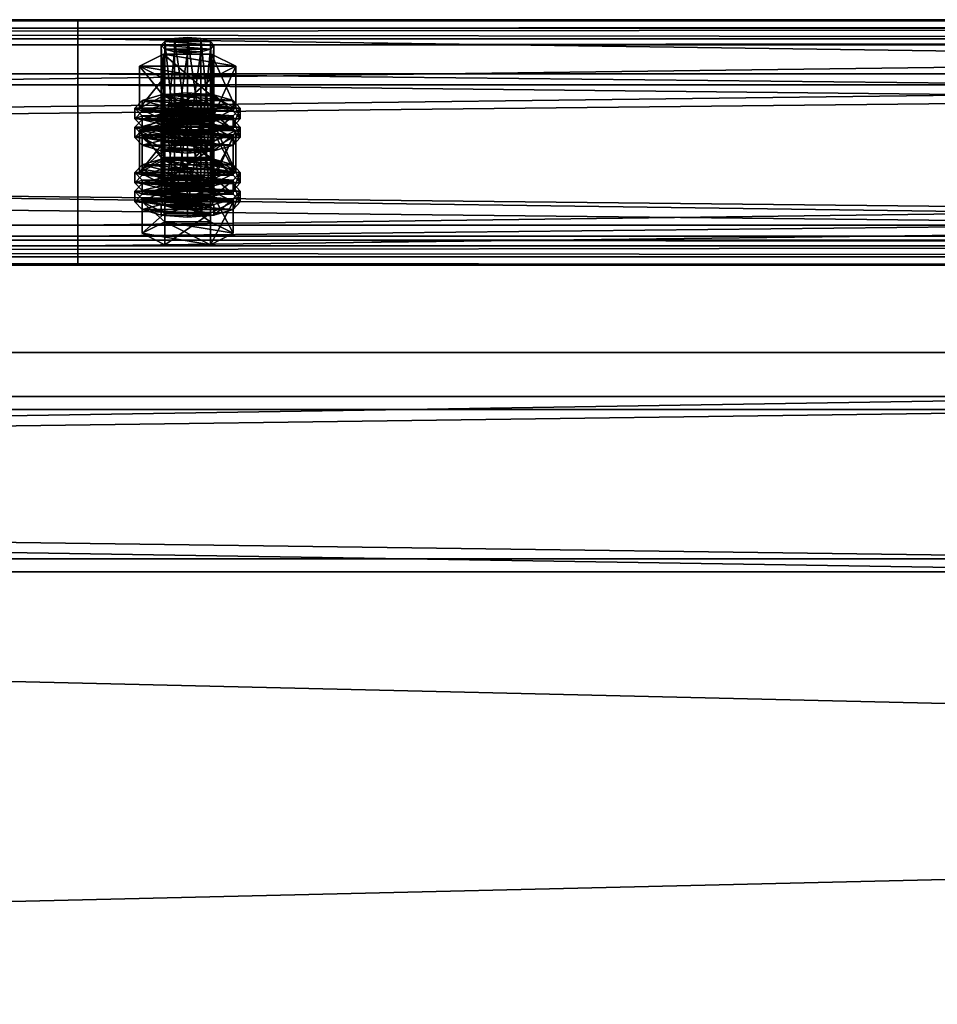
# Model space of a CAD drawing. Header units: millimetres. Extents: x 60485 to 71303, y 100 to 16900.
# Tile 822 of 1056: x 65487 to 65696, y 8451 to 8676. Entities that reach past the tile are written whole.
import ezdxf

# ---------------------------------------------------------------- set-up
doc = ezdxf.new("R2010")
doc.units = ezdxf.units.MM
for name, color, linetype in [('1', 7, 'Continuous'), ('13', 7, 'Continuous'), ('4', 7, 'Continuous'), ('9', 7, 'Continuous')]:
    doc.layers.add(name, color=color, linetype=linetype)

msp = doc.modelspace()

# ---------------------------------------------------------------- meshes
at = {"layer": '1', "color": 7}
mesh = msp.add_polyface(dxfattribs=at)
corners = [(70799.99, 8400, 2950), (70799.99, 8400, 0), (62299.99, 8400, 0), (62299.99, 8400, 2950), (70799.99, 8600, 0), (62299.99, 8600, 0), (70799.99, 8600, 2950), (62299.99, 8600, 2950)]
mesh.append_faces([[corners[k] for k in face] for face in [(0, 2, 3, 3), (1, 5, 2, 2), (4, 7, 5, 5), (6, 3, 7, 7), (1, 6, 4, 4), (3, 5, 7, 7)]], dxfattribs={"vtx0": -1, "color": 7})
mesh.append_faces([[corners[k] for k in face] for face in [(0, 1, 2, 2), (1, 4, 5, 5), (4, 6, 7, 7), (6, 0, 3, 3), (1, 0, 6, 6), (3, 2, 5, 5)]], dxfattribs={"vtx2": -1, "vtx3": -1, "color": 7})
at = {"layer": '13', "color": 7}
mesh = msp.add_polyface(dxfattribs=at)
corners = [(65525, 8668.23, 5605.78), (65522, 8668.46, 5606.55), (65522, 8647.42, 5612.98), (65519.8, 8669.1, 5608.65), (65519.8, 8648.07, 5615.08), (65519, 8669.98, 5611.52), (65519, 8648.94, 5617.95), (65519.8, 8670.86, 5614.39), (65519.8, 8649.82, 5620.82), (65522, 8671.5, 5616.49), (65522, 8650.46, 5622.92), (65525, 8671.74, 5617.25), (65525, 8650.7, 5623.69), (65528, 8668.46, 5606.55), (65530.2, 8669.1, 5608.65), (65531, 8669.98, 5611.52), (65530.2, 8670.86, 5614.39), (65528, 8671.5, 5616.49), (65530.48, 8662.42, 5603.89), (65519.52, 8662.42, 5603.89), (65519.52, 8652.86, 5606.82), (65514.03, 8665.2, 5612.98), (65514.03, 8655.64, 5615.9), (65519.52, 8667.98, 5622.06), (65519.52, 8658.42, 5624.99), (65530.48, 8658.42, 5624.99), (65535.97, 8665.2, 5612.98), (65530.48, 8652.86, 5606.82), (65514.61, 8653.09, 5622.96), (65535.39, 8653.09, 5622.96), (65519, 8654.37, 5627.16), (65531, 8654.37, 5627.16), (65525, 8654.84, 5628.7), (65514.61, 8653.88, 5610.17), (65513, 8655.64, 5615.9), (65513, 8653.25, 5616.64), (65514.61, 8657.39, 5621.64), (65514.61, 8655, 5622.37), (65519, 8658.68, 5625.84), (65519, 8656.29, 5626.57), (65525, 8659.15, 5627.38), (65525, 8656.76, 5628.11), (65535.39, 8653.88, 5610.17), (65537, 8655.64, 5615.9), (65535.39, 8657.39, 5621.64), (65531, 8658.68, 5625.84), (65535.39, 8655, 5622.37), (65537, 8653.25, 5616.64), (65522, 8653.84, 5558.73), (65528, 8653.84, 5558.73), (65519.8, 8654.48, 5560.83), (65530.2, 8654.48, 5560.83), (65519, 8655.36, 5563.7), (65531, 8655.36, 5563.7), (65519.8, 8656.23, 5566.57), (65530.2, 8656.23, 5566.57), (65522, 8656.88, 5568.67)]
mesh.append_faces([[corners[k] for k in face] for face in [(5, 8, 6, 6), (7, 10, 8, 8), (9, 12, 10, 10), (13, 1, 0, 0), (9, 17, 11, 11), (19, 22, 20, 20), (21, 24, 22, 22), (23, 25, 24, 24), (18, 21, 19, 19), (30, 31, 32, 32), (34, 37, 35, 35), (36, 39, 37, 37), (38, 41, 39, 39), (38, 45, 40, 40)]], dxfattribs={"vtx0": -1, "color": 7})
mesh.append_faces([[corners[k] for k in face] for face in [(1, 13, 3, 3), (3, 14, 5, 5), (5, 15, 7, 7), (7, 16, 9, 9), (21, 26, 23, 23), (24, 27, 22, 22), (28, 29, 30, 30), (33, 42, 34, 34), (34, 43, 36, 36), (36, 44, 38, 38), (39, 46, 37, 37), (37, 47, 35, 35), (48, 49, 50, 50), (50, 51, 52, 52), (52, 53, 54, 54), (54, 55, 56, 56)]], dxfattribs={"vtx0": -1, "vtx1": -1, "color": 7})
mesh.append_faces([[corners[k] for k in face] for face in [(0, 1, 2, 2), (1, 3, 4, 4), (3, 5, 6, 6), (5, 7, 8, 8), (7, 9, 10, 10), (9, 11, 12, 12), (18, 19, 20, 20), (19, 21, 22, 22), (21, 23, 24, 24), (33, 34, 35, 35), (34, 36, 37, 37), (36, 38, 39, 39), (38, 40, 41, 41)]], dxfattribs={"vtx2": -1, "vtx3": -1, "color": 7})
mesh = msp.add_polyface(dxfattribs=at)
corners = [(65531, 8669.98, 5611.52), (65530.2, 8669.1, 5608.65), (65530.2, 8648.07, 5615.08), (65531, 8648.94, 5617.95), (65528, 8668.46, 5606.55), (65528, 8647.42, 5612.98), (65525, 8668.23, 5605.78), (65525, 8647.19, 5612.21), (65525, 8671.74, 5617.25), (65528, 8671.5, 5616.49), (65528, 8650.46, 5622.92), (65525, 8650.7, 5623.69), (65530.2, 8670.86, 5614.39), (65530.2, 8649.82, 5620.82), (65519.8, 8669.1, 5608.65), (65519, 8669.98, 5611.52), (65519.8, 8670.86, 5614.39), (65522, 8671.5, 5616.49), (65535.97, 8665.2, 5612.98), (65530.48, 8662.42, 5603.89), (65530.48, 8652.86, 5606.82), (65535.97, 8655.64, 5615.9), (65519.52, 8652.86, 5606.82), (65519.52, 8667.98, 5622.06), (65530.48, 8667.98, 5622.06), (65530.48, 8658.42, 5624.99), (65514.03, 8665.2, 5612.98), (65519.52, 8658.42, 5624.99), (65519, 8654.37, 5627.16), (65535.39, 8653.09, 5622.96), (65531, 8654.37, 5627.16), (65525, 8659.15, 5627.38), (65531, 8658.68, 5625.84), (65531, 8656.29, 5626.57), (65525, 8656.76, 5628.11), (65535.39, 8657.39, 5621.64), (65535.39, 8655, 5622.37), (65537, 8655.64, 5615.9), (65537, 8653.25, 5616.64), (65513, 8655.64, 5615.9), (65535.39, 8653.88, 5610.17), (65514.61, 8657.39, 5621.64), (65519, 8658.68, 5625.84), (65519, 8656.29, 5626.57), (65514.61, 8655, 5622.37), (65528, 8653.84, 5558.73), (65522, 8653.84, 5558.73), (65525, 8653.6, 5557.97), (65519.8, 8654.48, 5560.83), (65530.2, 8654.48, 5560.83), (65519, 8655.36, 5563.7), (65531, 8655.36, 5563.7), (65519.8, 8656.23, 5566.57), (65530.2, 8656.23, 5566.57), (65522, 8656.88, 5568.67), (65528, 8656.88, 5568.67), (65525, 8657.11, 5569.44)]
mesh.append_faces([[corners[k] for k in face] for face in [(0, 2, 3, 3), (8, 10, 11, 11), (9, 13, 10, 10), (12, 3, 13, 13), (18, 20, 21, 21), (19, 22, 20, 20), (24, 21, 25, 25), (23, 18, 24, 24), (21, 27, 25, 25), (31, 33, 34, 34), (32, 36, 33, 33), (35, 38, 36, 36), (33, 43, 34, 34), (45, 46, 47, 47), (54, 55, 56, 56)]], dxfattribs={"vtx0": -1, "color": 7})
mesh.append_faces([[corners[k] for k in face] for face in [(14, 4, 1, 1), (15, 1, 0, 0), (16, 0, 12, 12), (17, 12, 9, 9), (26, 19, 18, 18), (27, 21, 20, 20), (28, 29, 30, 30), (39, 40, 37, 37), (41, 37, 35, 35), (42, 35, 32, 32), (43, 33, 36, 36), (44, 36, 38, 38), (48, 45, 49, 49), (50, 49, 51, 51), (52, 51, 53, 53), (54, 53, 55, 55)]], dxfattribs={"vtx0": -1, "vtx2": -1, "vtx3": -1, "color": 7})
mesh.append_faces([[corners[k] for k in face] for face in [(0, 1, 2, 2), (1, 4, 5, 5), (4, 6, 7, 7), (8, 9, 10, 10), (9, 12, 13, 13), (12, 0, 3, 3), (18, 19, 20, 20), (23, 24, 25, 25), (24, 18, 21, 21), (31, 32, 33, 33), (32, 35, 36, 36), (35, 37, 38, 38)]], dxfattribs={"vtx2": -1, "vtx3": -1, "color": 7})
mesh = msp.add_polyface(dxfattribs=at)
corners = [(65525, 8668.23, 5605.78), (65522, 8647.42, 5612.98), (65525, 8647.19, 5612.21), (65522, 8668.46, 5606.55), (65519.8, 8648.07, 5615.08), (65519.8, 8669.1, 5608.65), (65519, 8648.94, 5617.95), (65525, 8650.7, 5623.69), (65530.2, 8649.82, 5620.82), (65522, 8650.46, 5622.92), (65519.8, 8649.82, 5620.82), (65531, 8648.94, 5617.95), (65530.2, 8648.07, 5615.08), (65528, 8647.42, 5612.98), (65514.61, 8648.94, 5617.95), (65519.8, 8651.58, 5626.56), (65519.8, 8644.4, 5628.75), (65530.2, 8646.31, 5609.35), (65519.8, 8646.31, 5609.35), (65514.03, 8655.64, 5615.9), (65530.48, 8652.86, 5606.82), (65519.52, 8652.86, 5606.82), (65525, 8647.82, 5605.75), (65519, 8648.29, 5607.28), (65519, 8645.9, 5608.01), (65514.61, 8649.58, 5611.48), (65514.61, 8647.19, 5612.21), (65513, 8651.33, 5617.22), (65513, 8648.94, 5617.95), (65514.61, 8653.09, 5622.96), (65514.61, 8650.7, 5623.69), (65519, 8654.37, 5627.16), (65519, 8651.98, 5627.89), (65525, 8654.84, 5628.7), (65525, 8652.45, 5629.43), (65531, 8648.29, 5607.28), (65535.39, 8649.58, 5611.48), (65537, 8651.33, 5617.22), (65535.39, 8650.7, 5623.69), (65537, 8648.94, 5617.95), (65535.39, 8647.19, 5612.21), (65525, 8652.13, 5604.43), (65519, 8652.6, 5605.97), (65519, 8650.21, 5606.7), (65525, 8649.74, 5605.16), (65514.61, 8653.88, 5610.17), (65514.61, 8651.49, 5610.9), (65513, 8653.25, 5616.64), (65531, 8652.6, 5605.97), (65535.39, 8651.49, 5610.9), (65531, 8650.21, 5606.7), (65522, 8656.88, 5568.67), (65525, 8657.11, 5569.44), (65525, 8636.07, 5575.88), (65514.03, 8650.57, 5565.17), (65519.52, 8653.35, 5574.25), (65519.52, 8643.79, 5577.18), (65530.48, 8647.8, 5556.08), (65519.52, 8647.8, 5556.08), (65535.97, 8650.57, 5565.17)]
mesh.append_faces([[corners[k] for k in face] for face in [(0, 1, 2, 2), (3, 4, 1, 1), (5, 6, 4, 4), (1, 13, 2, 2), (17, 14, 18, 18), (19, 20, 21, 21), (23, 26, 24, 24), (25, 28, 26, 26), (27, 30, 28, 28), (29, 32, 30, 30), (31, 34, 32, 32), (35, 23, 22, 22), (41, 43, 44, 44), (42, 46, 43, 43), (45, 47, 46, 46), (57, 54, 58, 58)]], dxfattribs={"vtx0": -1, "color": 7})
mesh.append_faces([[corners[k] for k in face] for face in [(7, 8, 9, 9), (9, 8, 10, 10), (10, 11, 6, 6), (6, 12, 4, 4), (4, 13, 1, 1), (14, 17, 15, 15), (23, 35, 25, 25), (25, 36, 27, 27), (27, 37, 29, 29), (32, 38, 30, 30), (30, 39, 28, 28), (28, 40, 26, 26), (42, 48, 45, 45), (47, 49, 46, 46), (46, 50, 43, 43), (54, 59, 55, 55)]], dxfattribs={"vtx0": -1, "vtx1": -1, "color": 7})
mesh.append_faces([[corners[k] for k in face] for face in [(14, 15, 16, 16), (22, 23, 24, 24), (23, 25, 26, 26), (25, 27, 28, 28), (27, 29, 30, 30), (29, 31, 32, 32), (31, 33, 34, 34), (41, 42, 43, 43), (42, 45, 46, 46), (51, 52, 53, 53), (54, 55, 56, 56)]], dxfattribs={"vtx2": -1, "vtx3": -1, "color": 7})
mesh = msp.add_polyface(dxfattribs=at)
corners = [(65530.2, 8669.1, 5608.65), (65528, 8647.42, 5612.98), (65530.2, 8648.07, 5615.08), (65528, 8668.46, 5606.55), (65525, 8647.19, 5612.21), (65530.2, 8649.82, 5620.82), (65525, 8650.7, 5623.69), (65528, 8650.46, 5622.92), (65519.8, 8649.82, 5620.82), (65531, 8648.94, 5617.95), (65519, 8648.94, 5617.95), (65519.8, 8648.07, 5615.08), (65519.8, 8651.58, 5626.56), (65530.2, 8651.58, 5626.56), (65530.2, 8644.4, 5628.75), (65530.2, 8646.31, 5609.35), (65535.39, 8648.94, 5617.95), (65537, 8651.33, 5617.22), (65535.39, 8649.58, 5611.48), (65535.39, 8647.19, 5612.21), (65537, 8648.94, 5617.95), (65531, 8648.29, 5607.28), (65531, 8645.9, 5608.01), (65525, 8647.82, 5605.75), (65525, 8645.43, 5606.48), (65525, 8654.84, 5628.7), (65531, 8654.37, 5627.16), (65531, 8651.98, 5627.89), (65525, 8652.45, 5629.43), (65535.39, 8653.09, 5622.96), (65535.39, 8650.7, 5623.69), (65514.61, 8649.58, 5611.48), (65513, 8651.33, 5617.22), (65514.61, 8653.09, 5622.96), (65519, 8651.98, 5627.89), (65514.61, 8650.7, 5623.69), (65513, 8648.94, 5617.95), (65514.61, 8647.19, 5612.21), (65537, 8655.64, 5615.9), (65535.39, 8653.88, 5610.17), (65535.39, 8651.49, 5610.9), (65537, 8653.25, 5616.64), (65531, 8652.6, 5605.97), (65531, 8650.21, 5606.7), (65525, 8652.13, 5604.43), (65525, 8649.74, 5605.16), (65519, 8652.6, 5605.97), (65514.61, 8653.88, 5610.17), (65513, 8653.25, 5616.64), (65514.61, 8651.49, 5610.9), (65519, 8650.21, 5606.7), (65519.52, 8653.35, 5574.25), (65530.48, 8653.35, 5574.25), (65530.48, 8643.79, 5577.18), (65535.97, 8650.57, 5565.17), (65535.97, 8641.01, 5568.09), (65514.03, 8650.57, 5565.17), (65530.48, 8647.8, 5556.08)]
mesh.append_faces([[corners[k] for k in face] for face in [(0, 1, 2, 2), (3, 4, 1, 1), (5, 6, 7, 7), (12, 16, 13, 13), (17, 19, 20, 20), (18, 22, 19, 19), (25, 27, 28, 28), (26, 30, 27, 27), (29, 20, 30, 30), (27, 34, 28, 28), (38, 40, 41, 41), (39, 43, 40, 40), (42, 45, 43, 43), (42, 46, 44, 44), (50, 43, 45, 45), (51, 54, 52, 52)]], dxfattribs={"vtx0": -1, "color": 7})
mesh.append_faces([[corners[k] for k in face] for face in [(8, 5, 9, 9), (10, 9, 2, 2), (11, 2, 1, 1), (12, 15, 16, 16), (31, 21, 18, 18), (32, 18, 17, 17), (33, 17, 29, 29), (34, 27, 30, 30), (35, 30, 20, 20), (36, 20, 19, 19), (37, 19, 22, 22), (47, 42, 39, 39), (48, 41, 40, 40), (49, 40, 43, 43), (56, 57, 54, 54)]], dxfattribs={"vtx0": -1, "vtx2": -1, "vtx3": -1, "color": 7})
mesh.append_faces([[corners[k] for k in face] for face in [(12, 13, 14, 14), (17, 18, 19, 19), (18, 21, 22, 22), (21, 23, 24, 24), (25, 26, 27, 27), (26, 29, 30, 30), (29, 17, 20, 20), (38, 39, 40, 40), (39, 42, 43, 43), (42, 44, 45, 45), (51, 52, 53, 53), (52, 54, 55, 55)]], dxfattribs={"vtx2": -1, "vtx3": -1, "color": 7})
mesh = msp.add_polyface(dxfattribs=at)
corners = [(65535.39, 8648.94, 5617.95), (65530.2, 8646.31, 5609.35), (65530.2, 8639.14, 5611.54), (65535.39, 8641.77, 5620.15), (65519.8, 8639.14, 5611.54), (65530.2, 8651.58, 5626.56), (65530.2, 8644.4, 5628.75), (65519.8, 8644.4, 5628.75), (65531, 8648.29, 5607.28), (65525, 8645.43, 5606.48), (65531, 8645.9, 5608.01), (65531, 8655.36, 5563.7), (65530.2, 8654.48, 5560.83), (65530.2, 8633.44, 5567.27), (65531, 8634.32, 5570.14), (65528, 8653.84, 5558.73), (65528, 8632.8, 5565.17), (65525, 8653.6, 5557.97), (65525, 8632.56, 5564.4), (65525, 8657.11, 5569.44), (65528, 8656.88, 5568.67), (65528, 8635.84, 5575.11), (65525, 8636.07, 5575.88), (65530.2, 8656.23, 5566.57), (65530.2, 8635.2, 5573.01), (65535.97, 8650.57, 5565.17), (65530.48, 8647.8, 5556.08), (65530.48, 8638.23, 5559.01), (65535.97, 8641.01, 5568.09), (65519.52, 8638.23, 5559.01), (65530.48, 8653.35, 5574.25), (65530.48, 8643.79, 5577.18), (65519.52, 8643.79, 5577.18), (65525, 8640.22, 5580.88), (65531, 8639.75, 5579.34), (65531, 8637.36, 5580.08), (65519, 8639.75, 5579.34), (65535.39, 8638.46, 5575.14), (65537, 8641.01, 5568.09), (65535.39, 8639.26, 5562.35), (65535.39, 8636.87, 5563.08), (65537, 8638.62, 5568.82), (65525, 8644.52, 5579.57), (65531, 8644.05, 5578.03), (65531, 8641.66, 5578.76), (65525, 8642.13, 5580.3), (65535.39, 8642.77, 5573.83), (65535.39, 8640.38, 5574.56), (65514.61, 8639.26, 5562.35), (65531, 8637.97, 5558.15), (65513, 8641.01, 5568.09), (65514.61, 8642.77, 5573.83), (65519, 8644.05, 5578.03), (65519, 8641.66, 5578.76), (65514.61, 8640.38, 5574.56)]
mesh.append_faces([[corners[k] for k in face] for face in [(0, 2, 3, 3), (1, 4, 2, 2), (5, 3, 6, 6), (3, 7, 6, 6), (8, 9, 10, 10), (11, 13, 14, 14), (12, 16, 13, 13), (19, 21, 22, 22), (20, 24, 21, 21), (23, 14, 24, 24), (25, 27, 28, 28), (26, 29, 27, 27), (30, 28, 31, 31), (28, 32, 31, 31), (38, 40, 41, 41), (42, 44, 45, 45), (43, 47, 44, 44), (46, 41, 47, 47), (52, 43, 42, 42), (44, 53, 45, 45)]], dxfattribs={"vtx0": -1, "color": 7})
mesh.append_faces([[corners[k] for k in face] for face in [(7, 3, 2, 2), (32, 28, 27, 27), (36, 37, 34, 34), (48, 49, 39, 39), (50, 39, 38, 38), (51, 38, 46, 46), (52, 46, 43, 43), (53, 44, 47, 47), (54, 47, 41, 41)]], dxfattribs={"vtx0": -1, "vtx2": -1, "vtx3": -1, "color": 7})
mesh.append_faces([[corners[k] for k in face] for face in [(0, 1, 2, 2), (5, 0, 3, 3), (11, 12, 13, 13), (12, 15, 16, 16), (15, 17, 18, 18), (19, 20, 21, 21), (20, 23, 24, 24), (23, 11, 14, 14), (25, 26, 27, 27), (33, 34, 35, 35), (38, 39, 40, 40), (42, 43, 44, 44), (43, 46, 47, 47), (46, 38, 41, 41)]], dxfattribs={"vtx2": -1, "vtx3": -1, "color": 7})
mesh = msp.add_polyface(dxfattribs=at)
corners = [(65530.2, 8646.31, 5609.35), (65519.8, 8646.31, 5609.35), (65519.8, 8639.14, 5611.54), (65514.61, 8648.94, 5617.95), (65514.61, 8641.77, 5620.15), (65519.8, 8644.4, 5628.75), (65519.8, 8651.58, 5626.56), (65530.2, 8644.4, 5628.75), (65530.2, 8639.14, 5611.54), (65525, 8647.82, 5605.75), (65519, 8645.9, 5608.01), (65525, 8645.43, 5606.48), (65514.61, 8647.19, 5612.21), (65531, 8645.9, 5608.01), (65525, 8653.6, 5557.97), (65522, 8653.84, 5558.73), (65522, 8632.8, 5565.17), (65519.8, 8654.48, 5560.83), (65519.8, 8633.44, 5567.27), (65519, 8655.36, 5563.7), (65519, 8634.32, 5570.14), (65519.8, 8656.23, 5566.57), (65519.8, 8635.2, 5573.01), (65522, 8656.88, 5568.67), (65522, 8635.84, 5575.11), (65525, 8636.07, 5575.88), (65530.48, 8647.8, 5556.08), (65519.52, 8647.8, 5556.08), (65519.52, 8638.23, 5559.01), (65514.03, 8650.57, 5565.17), (65514.03, 8641.01, 5568.09), (65519.52, 8643.79, 5577.18), (65519.52, 8653.35, 5574.25), (65530.48, 8643.79, 5577.18), (65530.48, 8638.23, 5559.01), (65514.61, 8638.46, 5575.14), (65519, 8639.75, 5579.34), (65519, 8637.36, 5580.08), (65525, 8640.22, 5580.88), (65525, 8637.83, 5581.61), (65535.39, 8638.46, 5575.14), (65531, 8639.75, 5579.34), (65514.61, 8639.26, 5562.35), (65513, 8641.01, 5568.09), (65513, 8638.62, 5568.82), (65514.61, 8642.77, 5573.83), (65514.61, 8640.38, 5574.56), (65519, 8644.05, 5578.03), (65519, 8641.66, 5578.76), (65525, 8644.52, 5579.57), (65525, 8642.13, 5580.3), (65519, 8637.97, 5558.15), (65531, 8637.97, 5558.15), (65535.39, 8639.26, 5562.35), (65537, 8641.01, 5568.09), (65535.39, 8642.77, 5573.83), (65535.39, 8640.38, 5574.56), (65537, 8638.62, 5568.82)]
mesh.append_faces([[corners[k] for k in face] for face in [(1, 4, 2, 2), (3, 5, 4, 4), (6, 7, 5, 5), (4, 8, 2, 2), (9, 10, 11, 11), (10, 13, 11, 11), (17, 20, 18, 18), (19, 22, 20, 20), (21, 24, 22, 22), (23, 25, 24, 24), (27, 30, 28, 28), (29, 31, 30, 30), (32, 33, 31, 31), (30, 34, 28, 28), (36, 41, 38, 38), (43, 46, 44, 44), (45, 48, 46, 46), (47, 50, 48, 48)]], dxfattribs={"vtx0": -1, "color": 7})
mesh.append_faces([[corners[k] for k in face] for face in [(5, 8, 4, 4), (12, 13, 10, 10), (31, 34, 30, 30), (35, 40, 36, 36), (51, 52, 42, 42), (42, 53, 43, 43), (43, 54, 45, 45), (45, 55, 47, 47), (48, 56, 46, 46), (46, 57, 44, 44)]], dxfattribs={"vtx0": -1, "vtx1": -1, "color": 7})
mesh.append_faces([[corners[k] for k in face] for face in [(0, 1, 2, 2), (1, 3, 4, 4), (14, 15, 16, 16), (15, 17, 18, 18), (17, 19, 20, 20), (19, 21, 22, 22), (21, 23, 24, 24), (26, 27, 28, 28), (27, 29, 30, 30), (35, 36, 37, 37), (36, 38, 39, 39), (42, 43, 44, 44), (43, 45, 46, 46), (45, 47, 48, 48), (47, 49, 50, 50)]], dxfattribs={"vtx2": -1, "vtx3": -1, "color": 7})
mesh = msp.add_polyface(dxfattribs=at)
corners = [(65525, 8653.6, 5557.97), (65522, 8632.8, 5565.17), (65525, 8632.56, 5564.4), (65522, 8653.84, 5558.73), (65519.8, 8633.44, 5567.27), (65528, 8635.84, 5575.11), (65522, 8635.84, 5575.11), (65525, 8636.07, 5575.88), (65531, 8634.32, 5570.14), (65519.8, 8635.2, 5573.01), (65519, 8634.32, 5570.14), (65530.2, 8633.44, 5567.27), (65528, 8632.8, 5565.17), (65530.2, 8631.69, 5561.53), (65519.8, 8631.69, 5561.53), (65519.8, 8624.51, 5563.73), (65514.61, 8634.32, 5570.14), (65514.61, 8627.15, 5572.33), (65519.8, 8636.95, 5578.74), (65519.8, 8629.78, 5580.94), (65530.2, 8629.78, 5580.94), (65535.39, 8634.32, 5570.14), (65530.2, 8624.51, 5563.73), (65525, 8633.2, 5557.93), (65519, 8633.67, 5559.47), (65519, 8631.28, 5560.2), (65525, 8630.81, 5558.66), (65514.61, 8634.95, 5563.67), (65514.61, 8632.56, 5564.4), (65513, 8636.71, 5569.41), (65513, 8634.32, 5570.14), (65514.61, 8638.46, 5575.14), (65514.61, 8636.07, 5575.88), (65519, 8637.36, 5580.08), (65519, 8639.75, 5579.34), (65525, 8637.83, 5581.61), (65531, 8633.67, 5559.47), (65535.39, 8634.95, 5563.67), (65537, 8636.71, 5569.41), (65535.39, 8636.07, 5575.88), (65537, 8634.32, 5570.14), (65535.39, 8632.56, 5564.4), (65531, 8631.28, 5560.2), (65525, 8637.5, 5556.62), (65519, 8637.97, 5558.15), (65519, 8635.58, 5558.88), (65525, 8635.11, 5557.35), (65514.61, 8639.26, 5562.35), (65514.61, 8636.87, 5563.08), (65513, 8638.62, 5568.82), (65535.39, 8636.87, 5563.08), (65531, 8635.58, 5558.88)]
mesh.append_faces([[corners[k] for k in face] for face in [(0, 1, 2, 2), (3, 4, 1, 1), (5, 6, 7, 7), (1, 12, 2, 2), (14, 17, 15, 15), (16, 19, 17, 17), (18, 20, 19, 19), (13, 16, 14, 14), (17, 22, 15, 15), (23, 25, 26, 26), (24, 28, 25, 25), (27, 30, 28, 28), (29, 32, 30, 30), (31, 33, 32, 32), (34, 35, 33, 33), (36, 24, 23, 23), (43, 45, 46, 46), (44, 48, 45, 45), (47, 49, 48, 48)]], dxfattribs={"vtx0": -1, "color": 7})
mesh.append_faces([[corners[k] for k in face] for face in [(6, 8, 9, 9), (9, 8, 10, 10), (10, 11, 4, 4), (4, 12, 1, 1), (16, 21, 18, 18), (19, 22, 17, 17), (24, 36, 27, 27), (27, 37, 29, 29), (29, 38, 31, 31), (33, 39, 32, 32), (32, 40, 30, 30), (30, 41, 28, 28), (28, 42, 25, 25), (49, 50, 48, 48), (48, 51, 45, 45)]], dxfattribs={"vtx0": -1, "vtx1": -1, "color": 7})
mesh.append_faces([[corners[k] for k in face] for face in [(13, 14, 15, 15), (14, 16, 17, 17), (16, 18, 19, 19), (23, 24, 25, 25), (24, 27, 28, 28), (27, 29, 30, 30), (29, 31, 32, 32), (43, 44, 45, 45), (44, 47, 48, 48)]], dxfattribs={"vtx2": -1, "vtx3": -1, "color": 7})
mesh = msp.add_polyface(dxfattribs=at)
corners = [(65528, 8653.84, 5558.73), (65525, 8632.56, 5564.4), (65528, 8632.8, 5565.17), (65522, 8635.84, 5575.11), (65528, 8635.84, 5575.11), (65530.2, 8635.2, 5573.01), (65531, 8634.32, 5570.14), (65519, 8634.32, 5570.14), (65530.2, 8633.44, 5567.27), (65519.8, 8633.44, 5567.27), (65535.39, 8634.32, 5570.14), (65530.2, 8631.69, 5561.53), (65530.2, 8624.51, 5563.73), (65535.39, 8627.15, 5572.33), (65519.8, 8624.51, 5563.73), (65519.8, 8636.95, 5578.74), (65530.2, 8636.95, 5578.74), (65530.2, 8629.78, 5580.94), (65514.61, 8634.32, 5570.14), (65519.8, 8629.78, 5580.94), (65537, 8636.71, 5569.41), (65535.39, 8634.95, 5563.67), (65535.39, 8632.56, 5564.4), (65537, 8634.32, 5570.14), (65531, 8633.67, 5559.47), (65531, 8631.28, 5560.2), (65525, 8633.2, 5557.93), (65525, 8630.81, 5558.66), (65525, 8640.22, 5580.88), (65531, 8637.36, 5580.08), (65525, 8637.83, 5581.61), (65531, 8639.75, 5579.34), (65535.39, 8638.46, 5575.14), (65535.39, 8636.07, 5575.88), (65514.61, 8634.95, 5563.67), (65513, 8636.71, 5569.41), (65514.61, 8638.46, 5575.14), (65519, 8637.36, 5580.08), (65514.61, 8636.07, 5575.88), (65513, 8634.32, 5570.14), (65514.61, 8632.56, 5564.4), (65519, 8631.28, 5560.2), (65535.39, 8639.26, 5562.35), (65531, 8637.97, 5558.15), (65531, 8635.58, 5558.88), (65535.39, 8636.87, 5563.08), (65525, 8637.5, 5556.62), (65525, 8635.11, 5557.35), (65519, 8637.97, 5558.15), (65513, 8638.62, 5568.82), (65537, 8638.62, 5568.82), (65514.61, 8636.87, 5563.08), (65519, 8635.58, 5558.88)]
mesh.append_faces([[corners[k] for k in face] for face in [(0, 1, 2, 2), (10, 12, 13, 13), (11, 14, 12, 12), (16, 13, 17, 17), (15, 10, 16, 16), (13, 19, 17, 17), (20, 22, 23, 23), (21, 25, 22, 22), (24, 27, 25, 25), (28, 29, 30, 30), (31, 33, 29, 29), (32, 23, 33, 33), (29, 37, 30, 30), (41, 25, 27, 27), (42, 44, 45, 45), (43, 47, 44, 44), (43, 48, 46, 46), (52, 44, 47, 47)]], dxfattribs={"vtx0": -1, "color": 7})
mesh.append_faces([[corners[k] for k in face] for face in [(3, 4, 5, 5), (3, 5, 6, 6), (7, 6, 8, 8), (9, 8, 2, 2), (18, 11, 10, 10), (19, 13, 12, 12), (34, 24, 21, 21), (35, 21, 20, 20), (36, 20, 32, 32), (37, 29, 33, 33), (38, 33, 23, 23), (39, 23, 22, 22), (40, 22, 25, 25), (49, 50, 45, 45), (51, 45, 44, 44)]], dxfattribs={"vtx0": -1, "vtx2": -1, "vtx3": -1, "color": 7})
mesh.append_faces([[corners[k] for k in face] for face in [(10, 11, 12, 12), (15, 16, 17, 17), (16, 10, 13, 13), (20, 21, 22, 22), (21, 24, 25, 25), (24, 26, 27, 27), (31, 32, 33, 33), (32, 20, 23, 23), (42, 43, 44, 44), (43, 46, 47, 47)]], dxfattribs={"vtx2": -1, "vtx3": -1, "color": 7})
at = {"layer": '4', "color": 171}
mesh = msp.add_polyface(dxfattribs=at)
corners = [(65762, 8587, 3087.23), (65762, 8553, 3087.23), (63238, 8553, 3087.23), (63238, 8587, 3087.23), (65762, 8553, 3141.23), (63238, 8553, 3141.23), (65762, 8587, 3141.23), (63238, 8587, 3141.23), (65762, 8590, 3084.23), (65762, 8590, 3144.23), (63238, 8590, 3144.23), (63238, 8590, 3084.23), (65762, 8550, 3144.23), (63238, 8550, 3144.23), (65762, 8550, 3084.23), (63238, 8550, 3084.23)]
mesh.append_faces([[corners[k] for k in face] for face in [(0, 2, 3, 3), (1, 5, 2, 2), (4, 7, 5, 5), (6, 3, 7, 7), (8, 10, 11, 11), (9, 13, 10, 10), (12, 15, 13, 13), (14, 11, 15, 15)]], dxfattribs={"vtx0": -1, "color": 171})
mesh.append_faces([[corners[k] for k in face] for face in [(9, 6, 12, 12), (6, 8, 0, 0), (0, 8, 1, 1), (12, 4, 14, 14), (4, 12, 6, 6), (14, 1, 8, 8), (11, 3, 15, 15), (3, 10, 7, 7), (7, 10, 5, 5), (15, 2, 13, 13), (2, 15, 3, 3), (13, 5, 10, 10)]], dxfattribs={"vtx0": -1, "vtx1": -1, "color": 171})
mesh.append_faces([[corners[k] for k in face] for face in [(6, 9, 8, 8), (14, 4, 1, 1), (3, 11, 10, 10), (13, 2, 5, 5)]], dxfattribs={"vtx0": -1, "vtx2": -1, "vtx3": -1, "color": 171})
mesh.append_faces([[corners[k] for k in face] for face in [(0, 1, 2, 2), (1, 4, 5, 5), (4, 6, 7, 7), (6, 0, 3, 3), (8, 9, 10, 10), (9, 12, 13, 13), (12, 14, 15, 15), (14, 8, 11, 11)]], dxfattribs={"vtx2": -1, "vtx3": -1, "color": 171})
mesh = msp.add_polyface(dxfattribs=at)
corners = [(65762, 8587, 5367.23), (65762, 8553, 5367.23), (63238, 8553, 5367.23), (63238, 8587, 5367.23), (65762, 8553, 5421.23), (63238, 8553, 5421.23), (65762, 8587, 5421.23), (63238, 8587, 5421.23), (65762, 8590, 5364.23), (65762, 8590, 5424.23), (63238, 8590, 5424.23), (63238, 8590, 5364.23), (65762, 8550, 5424.23), (63238, 8550, 5424.23), (65762, 8550, 5364.23), (63238, 8550, 5364.23)]
mesh.append_faces([[corners[k] for k in face] for face in [(0, 2, 3, 3), (1, 5, 2, 2), (4, 7, 5, 5), (6, 3, 7, 7), (8, 10, 11, 11), (9, 13, 10, 10), (12, 15, 13, 13), (14, 11, 15, 15)]], dxfattribs={"vtx0": -1, "color": 171})
mesh.append_faces([[corners[k] for k in face] for face in [(9, 6, 12, 12), (6, 8, 0, 0), (0, 8, 1, 1), (12, 4, 14, 14), (4, 12, 6, 6), (14, 1, 8, 8), (11, 3, 15, 15), (3, 10, 7, 7), (7, 10, 5, 5), (15, 2, 13, 13), (2, 15, 3, 3), (13, 5, 10, 10)]], dxfattribs={"vtx0": -1, "vtx1": -1, "color": 171})
mesh.append_faces([[corners[k] for k in face] for face in [(6, 9, 8, 8), (14, 4, 1, 1), (3, 11, 10, 10), (13, 2, 5, 5)]], dxfattribs={"vtx0": -1, "vtx2": -1, "vtx3": -1, "color": 171})
mesh.append_faces([[corners[k] for k in face] for face in [(0, 1, 2, 2), (1, 4, 5, 5), (4, 6, 7, 7), (6, 0, 3, 3), (8, 9, 10, 10), (9, 12, 13, 13), (12, 14, 15, 15), (14, 8, 11, 11)]], dxfattribs={"vtx2": -1, "vtx3": -1, "color": 171})
mesh = msp.add_polyface(dxfattribs=at)
corners = [(65762, 8587, 4187.23), (65762, 8553, 4187.23), (63238, 8553, 4187.23), (63238, 8587, 4187.23), (65762, 8553, 4241.23), (63238, 8553, 4241.23), (65762, 8587, 4241.23), (63238, 8587, 4241.23), (65762, 8590, 4184.23), (65762, 8590, 4244.23), (63238, 8590, 4244.23), (63238, 8590, 4184.23), (65762, 8550, 4244.23), (63238, 8550, 4244.23), (65762, 8550, 4184.23), (63238, 8550, 4184.23)]
mesh.append_faces([[corners[k] for k in face] for face in [(0, 2, 3, 3), (1, 5, 2, 2), (4, 7, 5, 5), (6, 3, 7, 7), (8, 10, 11, 11), (9, 13, 10, 10), (12, 15, 13, 13), (14, 11, 15, 15)]], dxfattribs={"vtx0": -1, "color": 171})
mesh.append_faces([[corners[k] for k in face] for face in [(9, 6, 12, 12), (6, 8, 0, 0), (0, 8, 1, 1), (12, 4, 14, 14), (4, 12, 6, 6), (14, 1, 8, 8), (11, 3, 15, 15), (3, 10, 7, 7), (7, 10, 5, 5), (15, 2, 13, 13), (2, 15, 3, 3), (13, 5, 10, 10)]], dxfattribs={"vtx0": -1, "vtx1": -1, "color": 171})
mesh.append_faces([[corners[k] for k in face] for face in [(6, 9, 8, 8), (14, 4, 1, 1), (3, 11, 10, 10), (13, 2, 5, 5)]], dxfattribs={"vtx0": -1, "vtx2": -1, "vtx3": -1, "color": 171})
mesh.append_faces([[corners[k] for k in face] for face in [(0, 1, 2, 2), (1, 4, 5, 5), (4, 6, 7, 7), (6, 0, 3, 3), (8, 9, 10, 10), (9, 12, 13, 13), (12, 14, 15, 15), (14, 8, 11, 11)]], dxfattribs={"vtx2": -1, "vtx3": -1, "color": 171})
at = {"layer": '9', "color": 243}
mesh = msp.add_polyface(dxfattribs=at)
corners = [(62900, 8671.42, 5522.19), (62900, 8626.47, 5535.94), (66100, 8626.47, 5535.94), (66100, 8671.42, 5522.19), (62900, 8660.99, 5648.78), (66100, 8660.99, 5648.78), (62900, 8625.61, 5659.6), (66100, 8625.61, 5659.6), (62900, 8621.8, 5647.17), (66100, 8621.8, 5647.17), (62900, 8619.89, 5647.75), (66100, 8619.89, 5647.75), (62900, 8624.28, 5662.1), (66100, 8624.28, 5662.1), (62900, 8663.48, 5650.1), (66100, 8663.48, 5650.1), (62900, 8628.97, 5537.27), (66100, 8628.97, 5537.27), (62900, 8670.09, 5524.69), (66100, 8670.09, 5524.69), (62900, 8673.89, 5537.12), (66100, 8673.89, 5537.12), (62900, 8675.8, 5536.53), (66100, 8675.8, 5536.53)]
mesh.append_faces([[corners[k] for k in face] for face in [(0, 2, 3, 3), (1, 5, 2, 2), (4, 7, 5, 5), (6, 9, 7, 7), (8, 11, 9, 9), (10, 13, 11, 11), (12, 15, 13, 13), (14, 17, 15, 15), (16, 19, 17, 17), (18, 21, 19, 19), (20, 23, 21, 21), (22, 3, 23, 23), (8, 12, 10, 10), (20, 0, 22, 22), (13, 9, 11, 11)]], dxfattribs={"vtx0": -1, "color": 243})
mesh.append_faces([[corners[k] for k in face] for face in [(12, 6, 14, 14), (14, 1, 16, 16), (16, 0, 18, 18), (18, 0, 20, 20), (3, 19, 23, 23), (19, 2, 17, 17), (17, 2, 15, 15), (15, 5, 13, 13)]], dxfattribs={"vtx0": -1, "vtx1": -1, "color": 243})
mesh.append_faces([[corners[k] for k in face] for face in [(12, 8, 6, 6), (14, 6, 4, 4), (14, 4, 1, 1), (16, 1, 0, 0), (19, 3, 2, 2), (15, 2, 5, 5), (13, 5, 7, 7), (13, 7, 9, 9)]], dxfattribs={"vtx0": -1, "vtx2": -1, "vtx3": -1, "color": 243})
mesh.append_faces([[corners[k] for k in face] for face in [(21, 23, 19, 19)]], dxfattribs={"vtx1": -1, "color": 243})
mesh.append_faces([[corners[k] for k in face] for face in [(0, 1, 2, 2), (1, 4, 5, 5), (4, 6, 7, 7), (6, 8, 9, 9), (8, 10, 11, 11), (10, 12, 13, 13), (12, 14, 15, 15), (14, 16, 17, 17), (16, 18, 19, 19), (18, 20, 21, 21), (20, 22, 23, 23), (22, 0, 3, 3)]], dxfattribs={"vtx2": -1, "vtx3": -1, "color": 243})
mesh = msp.add_polyface(dxfattribs=at)
corners = [(65500, 8671.42, 5522.19), (65500, 8626.47, 5535.94), (68700, 8626.47, 5535.94), (68700, 8671.42, 5522.19), (65500, 8660.99, 5648.78), (68700, 8660.99, 5648.78), (65500, 8625.61, 5659.6), (68700, 8625.61, 5659.6), (65500, 8621.8, 5647.17), (68700, 8621.8, 5647.17), (65500, 8619.89, 5647.75), (68700, 8619.89, 5647.75), (65500, 8624.28, 5662.1), (68700, 8624.28, 5662.1), (65500, 8663.48, 5650.1), (68700, 8663.48, 5650.1), (65500, 8628.97, 5537.27), (68700, 8628.97, 5537.27), (65500, 8670.09, 5524.69), (68700, 8670.09, 5524.69), (65500, 8673.89, 5537.12), (68700, 8673.89, 5537.12), (65500, 8675.8, 5536.53), (68700, 8675.8, 5536.53)]
mesh.append_faces([[corners[k] for k in face] for face in [(0, 2, 3, 3), (1, 5, 2, 2), (4, 7, 5, 5), (6, 9, 7, 7), (8, 11, 9, 9), (10, 13, 11, 11), (12, 15, 13, 13), (14, 17, 15, 15), (16, 19, 17, 17), (18, 21, 19, 19), (20, 23, 21, 21), (22, 3, 23, 23), (8, 12, 10, 10), (20, 0, 22, 22), (11, 7, 9, 9), (3, 21, 23, 23)]], dxfattribs={"vtx0": -1, "color": 243})
mesh.append_faces([[corners[k] for k in face] for face in [(12, 6, 14, 14), (14, 1, 16, 16), (16, 0, 18, 18), (18, 0, 20, 20), (21, 3, 19, 19), (19, 2, 17, 17), (17, 2, 15, 15), (15, 5, 13, 13)]], dxfattribs={"vtx0": -1, "vtx1": -1, "color": 243})
mesh.append_faces([[corners[k] for k in face] for face in [(12, 8, 6, 6), (14, 6, 4, 4), (14, 4, 1, 1), (16, 1, 0, 0), (7, 11, 13, 13), (19, 3, 2, 2), (15, 2, 5, 5), (13, 5, 7, 7)]], dxfattribs={"vtx0": -1, "vtx2": -1, "vtx3": -1, "color": 243})
mesh.append_faces([[corners[k] for k in face] for face in [(0, 1, 2, 2), (1, 4, 5, 5), (4, 6, 7, 7), (6, 8, 9, 9), (8, 10, 11, 11), (10, 12, 13, 13), (12, 14, 15, 15), (14, 16, 17, 17), (16, 18, 19, 19), (18, 20, 21, 21), (20, 22, 23, 23), (22, 0, 3, 3)]], dxfattribs={"vtx2": -1, "vtx3": -1, "color": 243})

doc.saveas('drawing.dxf')
